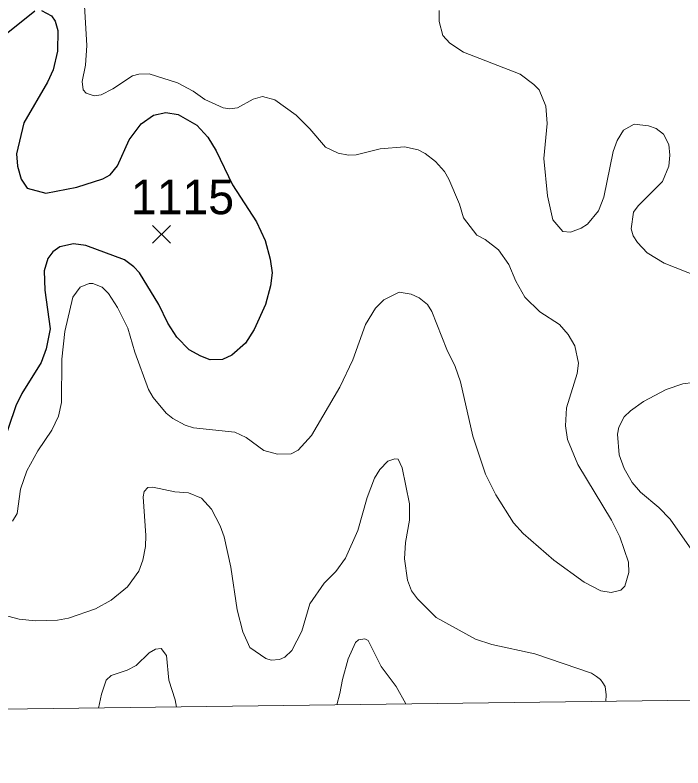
# Model space of a CAD drawing. Extents: x 265 to 291.4, y 7731.5 to 7759.6.
# Drawn here: x 275.42 to 276.962, y 7731.544 to 7733.283 of the extents above; entities that cross this region are included whole.
import ezdxf
from ezdxf.enums import TextEntityAlignment as Align

# ---------------------------------------------------------------- set-up
doc = ezdxf.new("R2010")
doc.units = 0
doc.header["$LTSCALE"] = 0.032
for name, color, linetype, lineweight in [('1', 7, 'Continuous', 25), ('2', 7, 'Continuous', 13), ('21', 7, 'Continuous', 25), ('61', 7, 'Continuous', 13), ('63', 7, 'Continuous', 25)]:
    doc.layers.add(name, color=color, linetype=linetype, lineweight=lineweight)

msp = doc.modelspace()

# ---------------------------------------------------------------- linework, layer by layer
at = {"layer": '1'}
for points in [[(275.2147, 7733.2838), (275.2473, 7733.2416), (275.2927, 7733.2193), (275.3356, 7733.217), (275.3674, 7733.2241), (275.404, 7733.2424), (275.4661, 7733.2925)], [(275.4812, 7733.2933), (275.5043, 7733.2806), (275.513, 7733.2687), (275.5194, 7733.2472), (275.5186, 7733.1995), (275.5082, 7733.1565), (275.4955, 7733.1279), (275.4406, 7733.034), (275.4239, 7732.9624), (275.4263, 7732.9338), (275.4343, 7732.9036), (275.4486, 7732.8829), (275.4915, 7732.8717), (275.5631, 7732.8852), (275.6228, 7732.9043), (275.6395, 7732.9139), (275.657, 7732.9345), (275.684, 7732.9942), (275.7111, 7733.0316), (275.7397, 7733.0515), (275.7684, 7733.0579), (275.797, 7733.0531), (275.84, 7733.0284), (275.8654, 7733.0006), (275.8845, 7732.9688)], [(275.8845, 7732.9688), (275.9219, 7732.8908), (275.9776, 7732.8049), (275.9975, 7732.762), (276.0094, 7732.719), (276.0134, 7732.6872), (276.0102, 7732.657)], [(276.0102, 7732.657), (275.9982, 7732.614), (275.972, 7732.5567), (275.9521, 7732.5249), (275.9203, 7732.497), (275.8988, 7732.4875), (275.871, 7732.4867), (275.8495, 7732.4947), (275.8224, 7732.5098), (275.7938, 7732.5392), (275.7731, 7732.571), (275.7524, 7732.614), (275.7079, 7732.6872), (275.6944, 7732.7015), (275.6729, 7732.7174), (275.5838, 7732.7508), (275.5552, 7732.754), (275.5234, 7732.7476), (275.5075, 7732.7357), (275.4963, 7732.7206), (275.4875, 7732.692), (275.4891, 7732.6474), (275.5011, 7732.5583), (275.4923, 7732.5122), (275.4804, 7732.4804), (275.4358, 7732.4088), (275.4223, 7732.3801), (275.3881, 7732.2799)]]:
    msp.add_lwpolyline(points, dxfattribs=at)
at = {"layer": '2'}
for points in [[(275.6451, 7733.5272), (275.6427, 7733.5097), (275.5941, 7733.4063), (275.5814, 7733.3602), (275.5798, 7733.3172), (275.5862, 7733.2122), (275.583, 7733.1669)], [(276.3992, 7733.2933), (276.3992, 7733.2679), (276.4079, 7733.2353), (276.4239, 7733.2178), (276.4557, 7733.1971), (276.5861, 7733.1462), (276.6179, 7733.1223), (276.6299, 7733.1096), (276.645, 7733.0722), (276.6482, 7733.0324), (276.641, 7732.9513), (276.649, 7732.8654), (276.6617, 7732.8097), (276.6848, 7732.7826), (276.7023, 7732.781), (276.7269, 7732.7906), (276.7412, 7732.8001), (276.7667, 7732.8304), (276.7794, 7732.8622), (276.8009, 7732.9672), (276.8096, 7732.9927), (276.8248, 7733.0165), (276.8494, 7733.0308), (276.8821, 7733.0268), (276.8996, 7733.0205), (276.917, 7733.0078), (276.929, 7732.9839), (276.9314, 7732.9592), (276.929, 7732.9338), (276.9147, 7732.898), (276.8582, 7732.8423), (276.8478, 7732.8272), (276.8423, 7732.789), (276.847, 7732.7731), (276.8566, 7732.7572), (276.8789, 7732.7333), (276.9186, 7732.7095), (276.9982, 7732.6784)], [(275.583, 7733.1669), (275.5751, 7733.1295), (275.5774, 7733.1096), (275.5846, 7733.1024), (275.6029, 7733.0961), (275.6188, 7733.0984), (275.6459, 7733.112), (275.6912, 7733.1422), (275.7063, 7733.1462), (275.7302, 7733.147), (275.7954, 7733.1263), (275.8312, 7733.1072), (275.8583, 7733.0873), (275.9004, 7733.0682), (275.9163, 7733.0658), (275.9338, 7733.0682), (275.9696, 7733.0881), (275.9911, 7733.0945), (276.0197, 7733.0865), (276.0691, 7733.0515), (276.1009, 7733.0197), (276.1367, 7732.9775), (276.1661, 7732.964), (276.19, 7732.9592), (276.2075, 7732.96), (276.2632, 7732.9736), (276.3188, 7732.9783), (276.3507, 7732.9712), (276.3666, 7732.9632), (276.3904, 7732.9441), (276.4111, 7732.9211), (276.4215, 7732.9036), (276.4461, 7732.8463), (276.4557, 7732.8145), (276.4859, 7732.7747), (276.505, 7732.7643), (276.536, 7732.7405), (276.5599, 7732.7063), (276.5758, 7732.6681), (276.5965, 7732.6315), (276.6315, 7732.5973), (276.6768, 7732.5678), (276.6967, 7732.5448), (276.7126, 7732.5185), (276.7206, 7732.4788), (276.7174, 7732.4549), (276.6927, 7732.3754), (276.6911, 7732.334), (276.6951, 7732.3022), (276.719, 7732.2449), (276.7969, 7732.116), (276.816, 7732.0778), (276.8359, 7732.019), (276.8367, 7731.9951), (276.8279, 7731.9641), (276.8184, 7731.9545), (276.7961, 7731.949), (276.7723, 7731.9529), (276.7341, 7731.9728), (276.6641, 7732.0237), (276.5933, 7732.0858), (276.571, 7732.1105), (276.5296, 7732.1749), (276.5058, 7732.2226), (276.4771, 7732.3101), (276.4485, 7732.4358), (276.4358, 7732.4708), (276.4167, 7732.5106), (276.3825, 7732.5981), (276.3721, 7732.614), (276.353, 7732.6299), (276.3348, 7732.6379), (276.3069, 7732.6426), (276.2711, 7732.6251), (276.252, 7732.606), (276.2289, 7732.5679), (276.2003, 7732.4867), (276.1701, 7732.4231), (276.1048, 7732.3117), (276.0738, 7732.2783), (276.0579, 7732.2695), (276.0261, 7732.2687), (275.9943, 7732.2775), (275.9537, 7732.3069), (275.9275, 7732.3197), (275.832, 7732.3292), (275.8129, 7732.3356), (275.7843, 7732.3507), (275.7692, 7732.3634), (275.7389, 7732.3992), (275.7286, 7732.4183), (275.6968, 7732.5042), (275.6809, 7732.5599), (275.657, 7732.6076), (275.6363, 7732.6395)], [(275.6363, 7732.6395), (275.6212, 7732.6546), (275.5997, 7732.6625), (275.5918, 7732.6625), (275.5703, 7732.6546), (275.5536, 7732.6315), (275.5353, 7732.552)], [(275.5353, 7732.552), (275.5281, 7732.4883), (275.5273, 7732.3881), (275.521, 7732.3563), (275.5051, 7732.3244), (275.4732, 7732.2767), (275.4478, 7732.2306), (275.4327, 7732.1876), (275.4255, 7732.1319), (275.4144, 7732.1137)], [(277.0093, 7732.4374), (276.9616, 7732.431), (276.9234, 7732.4183)], [(276.9234, 7732.4183), (276.8709, 7732.3905), (276.8407, 7732.369), (276.8264, 7732.3547), (276.8136, 7732.3308), (276.8104, 7732.3149), (276.8144, 7732.2672)], [(276.8144, 7732.2672), (276.8264, 7732.2354), (276.8446, 7732.2035), (276.8637, 7732.1813), (276.9059, 7732.1455), (276.9322, 7732.1184), (277.0308, 7731.9776), (277.0602, 7731.9537), (277.0984, 7731.9354), (277.1637, 7731.9267), (277.213, 7731.9307), (277.2607, 7731.9434), (277.3259, 7731.9537), (277.3593, 7731.9482), (277.3864, 7731.9299), (277.4071, 7731.902), (277.4269, 7731.8503), (277.4309, 7731.8026), (277.4405, 7731.7533), (277.4441, 7731.7065)], [(276.784, 7731.6979), (276.7846, 7731.7133), (276.7821, 7731.732), (276.7771, 7731.741), (276.7715, 7731.7485), (276.7619, 7731.7557), (276.7508, 7731.7628), (276.6203, 7731.8074), (276.5209, 7731.8296), (276.4827, 7731.8416), (276.392, 7731.8917), (276.3491, 7731.9347), (276.3355, 7731.953), (276.326, 7731.9776), (276.3188, 7732.0269), (276.3212, 7732.0651), (276.3308, 7732.116), (276.3308, 7732.1542), (276.3141, 7732.2369), (276.3045, 7732.2568), (276.2966, 7732.2576), (276.2807, 7732.2528), (276.2624, 7732.233), (276.2496, 7732.2131), (276.2329, 7732.1685), (276.2114, 7732.0922), (276.1828, 7732.0285), (276.1605, 7731.9975), (276.1335, 7731.9705), (276.1009, 7731.9235), (276.0826, 7731.8599), (276.0595, 7731.8153), (276.0428, 7731.8002), (276.0309, 7731.7946), (276.0118, 7731.793), (275.9991, 7731.797), (275.9625, 7731.8225), (275.9458, 7731.8583), (275.933, 7731.9092), (275.9187, 7732.0078), (275.9028, 7732.0778), (275.8941, 7732.1033), (275.8734, 7732.1415), (275.8503, 7732.1669), (275.8209, 7732.1797), (275.7891, 7732.182), (275.7381, 7732.1924), (275.727, 7732.1916), (275.7182, 7732.1828), (275.7159, 7732.1701), (275.7222, 7732.081), (275.7214, 7732.0556), (275.7151, 7732.0238), (275.7063, 7731.9983), (275.6801, 7731.9625), (275.6419, 7731.9315), (275.6061, 7731.9116), (275.544, 7731.8901), (275.5186, 7731.8853), (275.4677, 7731.8837), (275.4295, 7731.8877), (275.404, 7731.8949)], [(276.3224, 7731.6919), (276.2999, 7731.7324), (276.2655, 7731.7787), (276.2353, 7731.8384), (276.2274, 7731.8424), (276.213, 7731.84), (276.2059, 7731.8336), (276.1892, 7731.7962), (276.1757, 7731.7485), (276.1701, 7731.7159), (276.1629, 7731.6898)], [(275.6131, 7731.6826), (275.6202, 7731.7143), (275.6307, 7731.7469), (275.6419, 7731.7573), (275.6793, 7731.77), (275.7, 7731.7811), (275.7302, 7731.8098), (275.7445, 7731.8185), (275.7572, 7731.8201), (275.77, 7731.8042), (275.7755, 7731.7469), (275.7898, 7731.7016), (275.7926, 7731.6849)]]:
    msp.add_lwpolyline(points, dxfattribs=at)
at = {"layer": '21'}
for p, q in [((275.7378, 7732.797), (275.779, 7732.7558)), ((275.779, 7732.797), (275.7378, 7732.7558))]:
    msp.add_line(p, q, dxfattribs=at)
at = {"layer": '63', "lineweight": 13}
msp.add_lwpolyline([(265.3348, 7731.5442), (265.8671, 7731.5515), (266.3994, 7731.5588), (266.9318, 7731.5661), (267.4641, 7731.5734), (267.9964, 7731.5806), (268.5287, 7731.5879), (269.061, 7731.5951), (269.5934, 7731.6023), (270.1257, 7731.6095), (270.658, 7731.6166), (271.1903, 7731.6238), (271.7226, 7731.6309), (272.2549, 7731.638), (272.7872, 7731.6451), (273.3195, 7731.6522), (273.8519, 7731.6593), (274.3842, 7731.6663), (274.9165, 7731.6734), (275.4488, 7731.6804), (275.9811, 7731.6874), (276.5134, 7731.6944), (277.0457, 7731.7013)], dxfattribs=at)

# ---------------------------------------------------------------- texts
at = {"layer": '61'}
msp.add_text('1115', height=0.08, dxfattribs=at).set_placement((275.8068, 7732.8227), align=Align.CENTER)

doc.saveas('drawing.dxf')
